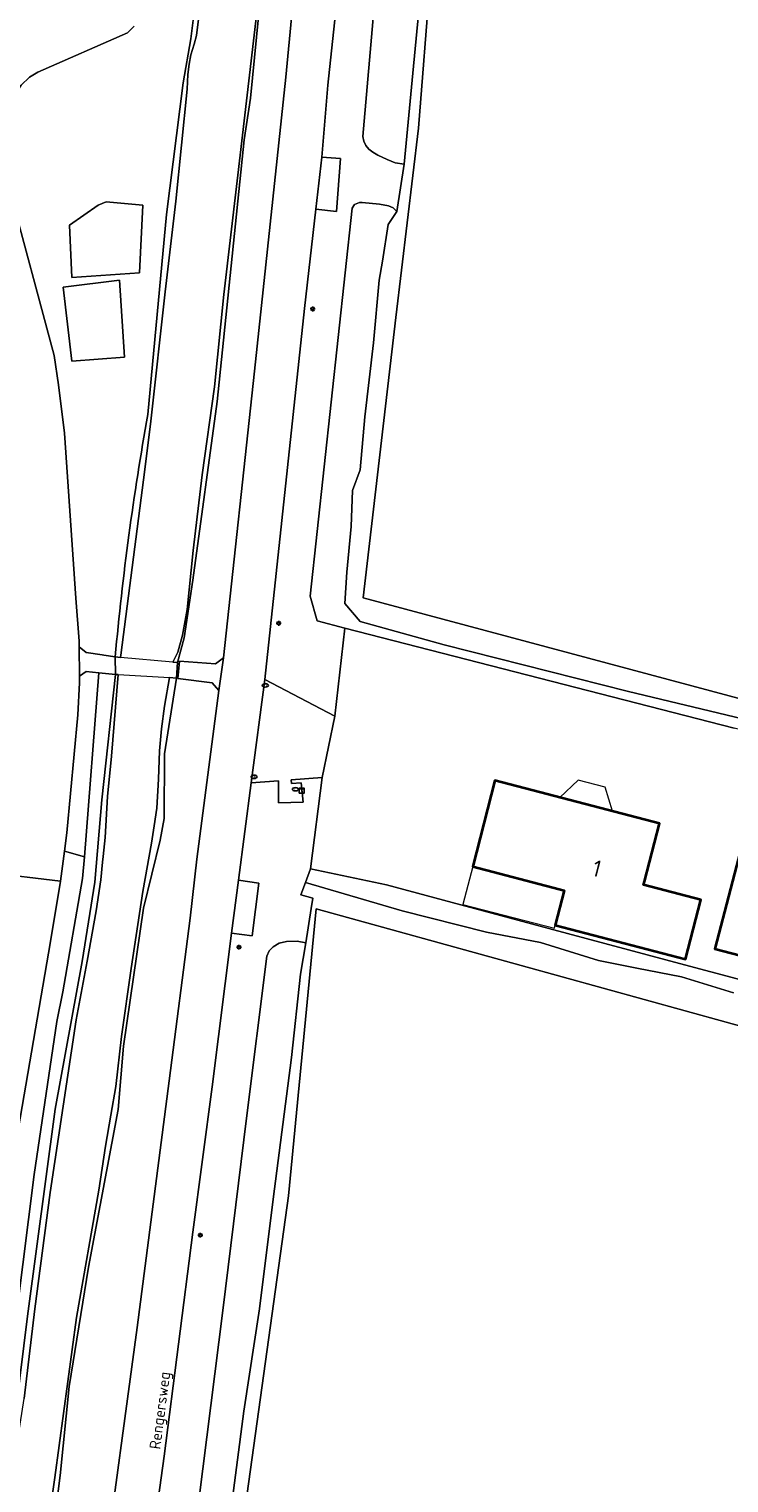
# Model space of a CAD drawing. Header units: metres. Extents: x 149984 to 156489, y 469398 to 478068.
# Tile 333 of 656: x 154332 to 154388, y 472523 to 472641. Entities that reach past the tile are written whole.
import ezdxf
from ezdxf.enums import TextEntityAlignment as Align

# ---------------------------------------------------------------- set-up
doc = ezdxf.new("R2010")
doc.units = ezdxf.units.M
doc.header["$LTSCALE"] = 0.75
for name, color, linetype, lineweight in [('B-WE-GR-GRAS-GV', 252, 'Continuous', 13), ('B-WE-IE-MEUBILAIR-S', 252, 'Continuous', 25), ('B-WE-KW-KUNSTWERK_DEK-GV', 6, 'Continuous', 18), ('B-WE-OG-BEBOUWING-GV', 6, 'Continuous', 35), ('B-WE-OG-BEBOUWING-T18', 1, 'Continuous', 18), ('B-WE-OG-BEBOUWING_LUIFEL-GV', 6, 'Continuous', 18), ('B-WE-OG-TERREIN_BEGROEID-GV', 252, 'Continuous', 18), ('B-WE-OG-TERREIN_ERF-GV', 252, 'Continuous', 18), ('B-WE-OG-TERREIN_OEVER-GV', 252, 'Continuous', 18), ('B-WE-OG-TOPOGRAFIE-T18', 7, 'Continuous', 18), ('B-WE-OG-WATER_MEER-GV', 252, 'Continuous', 18), ('B-WE-OG-WATER_SLOOT-GV', 252, 'Continuous', 18), ('B-WE-OG-WEG-GV', 252, 'Continuous', 18), ('B-WE-VH-HALFVERHARDING_GRASBETONSTEEN-GV', 252, 'Continuous', 18), ('B-WE-VH-ONVERHARD-GV', 252, 'Continuous', 18), ('B-WE-VH-ONVERHARD_ZAND-GV', 252, 'Continuous', 18), ('B-WE-VH-OPENVERHARDING_STRAATBAKSTEEN-GV', 252, 'Continuous', 18)]:
    doc.layers.add(name, color=color, linetype=linetype, lineweight=lineweight)
doc.styles.add('NLCS-ISO', font='NLCS-ISO.ttf')
doc.styles.add('NLCS-ISO-M500-T18', font='NLCS-ISO.ttf', dxfattribs={"height": 0.9})
doc.styles.add('NLCS-ISO-M750-T18', font='NLCS-ISO.ttf', dxfattribs={"height": 1.35})

# ---------------------------------------------------------------- blocks, each defined once
blk = doc.blocks.new('SIE-MEUBILAIR_KAST_RIOOL-SO')
for points in [[(-1, 1), (1, 1), (1, 0.84), (-1, 0.84)], [(-1, 0.76), (1, 0.76), (1, -1), (-1, -1)]]:
    blk.add_lwpolyline(points, close=True)
at = {"style": 'NLCS-ISO'}
blk.add_text('ri', height=0.75, dxfattribs=at).set_placement((0, 0), align=Align.MIDDLE_CENTER)
blk = doc.blocks.new('SIE-MEUBILAIR_PAAL_LICHTMAST-SO')
for points in [[(-0.62, 0), (-1, 0)], [(-0.71, 0.71), (-0.44, 0.44)], [(0, 1), (0, 0.62)], [(0.44, 0.44), (0.71, 0.71)], [(1, 0), (0.62, 0)], [(-0.71, -0.71), (-0.44, -0.44)], [(0, -0.62), (0, -1)], [(0.44, -0.44), (0.71, -0.71)]]:
    blk.add_lwpolyline(points)
blk.add_circle((0, 0), 0.5)
blk = doc.blocks.new('SIE-MEUBILAIR_PUT_KOLK-SO')
blk.add_ellipse((0, 0), major_axis=(1.25, 0), ratio=0.54)
at = {"style": 'NLCS-ISO'}
blk.add_text('klk', height=0.75, dxfattribs=at).set_placement((0.03, 0), align=Align.MIDDLE_CENTER)
blk = doc.blocks.new('SIE-MEUBILAIR_PUT_RIOOLPUT-SO')
blk.add_ellipse((0, 0), major_axis=(1.25, 0), ratio=0.54)
at = {"style": 'NLCS-ISO'}
blk.add_text('ri', height=0.75, dxfattribs=at).set_placement((-0.04, 0.07), align=Align.MIDDLE_CENTER)

msp = doc.modelspace()

# ---------------------------------------------------------------- linework, layer by layer
at = {"layer": 'B-WE-GR-GRAS-GV', "flags": 128}
msp.add_lwpolyline([(154404.821, 472782.572), (154382.86, 472788.525), (154379.818, 472789.583), (154376.643, 472788.657), (154375.055, 472784.424), (154375.055, 472770.93), (154372.674, 472750.293), (154371.748, 472748.441), (154370.69, 472742.884), (154371.087, 472731.11), (154370.16, 472718.543), (154368.176, 472697.508), (154368.441, 472686.66), (154367.647, 472678.194), (154366.192, 472672.637), (154364.207, 472644.856), (154363.281, 472632.818), (154361.429, 472617.472), (154358.783, 472594.718), (154400.323, 472583.605)], dxfattribs=at)
msp.add_lwpolyline([(154401.525, 472449.887), (154407.743, 472500.82), (154414.887, 472552.943), (154354.958, 472569.479), (154352.709, 472546.196), (154345.036, 472490.898), (154342.126, 472463.646), (154343.846, 472460.868), (154399.408, 472447.771)], close=True, dxfattribs=at)
at = {"layer": 'B-WE-KW-KUNSTWERK_DEK-GV', "flags": 128}
msp.add_lwpolyline([(154343.635, 472588.21), (154343.712, 472589.461), (154343.336, 472589.496), (154343.333, 472589.496), (154339.076, 472589.887), (154338.649, 472589.926), (154338.685, 472588.499), (154338.891, 472588.487), (154343.043, 472588.244)], close=True, dxfattribs=at)
at = {"layer": 'B-WE-OG-BEBOUWING-GV', "flags": 128}
for points in [[(154374.689, 472571.089), (154375.108, 472570.98), (154374.37, 472568.154), (154384.941, 472565.395), (154386.2, 472570.219), (154381.544, 472571.434), (154381.616, 472571.713), (154382.834, 472576.402), (154369.475, 472579.891), (154367.671, 472572.911)], [(154411.976, 472559.819), (154414.504, 472569.59), (154389.876, 472575.976), (154387.331, 472566.239)]]:
    msp.add_lwpolyline(points, close=True, dxfattribs=at)
at = {"layer": 'B-WE-OG-BEBOUWING_LUIFEL-GV', "flags": 128}
for points in [[(154374.751, 472578.513), (154379.032, 472577.395), (154378.432, 472579.344), (154376.228, 472579.92)], [(154367.671, 472572.911), (154366.871, 472569.846), (154374.305, 472567.904), (154374.37, 472568.154), (154375.108, 472570.98)]]:
    msp.add_lwpolyline(points, close=True, dxfattribs=at)
at = {"layer": 'B-WE-OG-TERREIN_BEGROEID-GV', "flags": 128}
for points in [[(154329.11, 472515.89), (154329.991, 472523.976), (154331.531, 472536.445), (154333.78, 472553.228), (154335.974, 472565.221), (154336.994, 472571.646), (154337.567, 472578.324), (154338.685, 472588.499), (154337.327, 472588.642), (154336.144, 472573.695), (154336.006, 472571.954), (154334.398, 472562.736), (154333.906, 472560.341), (154332.069, 472547.94), (154329.773, 472529.667), (154325.902, 472503.947)], [(154325.902, 472503.947), (154329.773, 472529.667), (154332.069, 472547.94), (154333.906, 472560.341), (154334.398, 472562.736), (154336.006, 472571.954), (154336.144, 472573.695), (154334.531, 472574.17), (154334.204, 472571.74), (154333.385, 472566.828), (154330.637, 472550.776), (154329.486, 472543.6), (154326.704, 472525.27), (154323.245, 472500)]]:
    msp.add_lwpolyline(points, dxfattribs=at)
msp.add_lwpolyline([(154334.531, 472574.17), (154336.144, 472573.695), (154337.327, 472588.642), (154336.282, 472588.752), (154335.745, 472588.372), (154335.75, 472587.83), (154335.62, 472585.22), (154334.729, 472575.642)], close=True, dxfattribs=at)
at = {"layer": 'B-WE-OG-TERREIN_ERF-GV', "flags": 128}
for points in [[(154400.323, 472583.605), (154358.783, 472594.718), (154361.429, 472617.472), (154363.281, 472632.818), (154364.207, 472644.856), (154366.192, 472672.637), (154367.647, 472678.194), (154368.441, 472686.66), (154368.176, 472697.508), (154370.16, 472718.543), (154371.087, 472731.11), (154370.69, 472742.884), (154371.748, 472748.441), (154372.674, 472750.293), (154375.055, 472770.93), (154375.055, 472784.424), (154376.643, 472788.657), (154379.818, 472789.583), (154382.86, 472788.525), (154404.821, 472782.572)], [(154364.95, 472659.54), (154362.81, 472637.28), (154362.099, 472629.891), (154361.51, 472626.06), (154360.81, 472625), (154360.357, 472622.034), (154360.078, 472620.499), (154359.624, 472615.406), (154358.926, 472609.405), (154358.543, 472605.114), (154357.915, 472603.439), (154357.81, 472600.509), (154357.461, 472596.811), (154357.287, 472594.264), (154358.543, 472592.799), (154365.346, 472590.915), (154380.312, 472587.112), (154394.197, 472583.798)], [(154388.839, 472562.661), (154384.609, 472563.978), (154381.003, 472564.672), (154377.882, 472565.296), (154373.167, 472566.752), (154368.799, 472567.584), (154361.934, 472569.318), (154354.088, 472571.619), (154353.71, 472570.61), (154354.698, 472570.338), (154354.566, 472569.517), (154354.12, 472566.73), (154353.7, 472564.174), (154352.954, 472557.428), (154351.462, 472545.936), (154350.357, 472537.041), (154349.103, 472528.713), (154347.312, 472515.012)]]:
    msp.add_lwpolyline(points, dxfattribs=at)
for points in [[(154418.077, 472572.731), (154418.557, 472575.94), (154419.303, 472575.769), (154419.161, 472576.565), (154418.425, 472576.75), (154388.896, 472584.155), (154357.3, 472592.265), (154356.474, 472585.115), (154355.456, 472580.152), (154354.505, 472572.731), (154360.669, 472571.42), (154373.858, 472567.891), (154384.863, 472564.947), (154393.413, 472562.659), (154415.899, 472557.477), (154416.585, 472562.781), (154416.646, 472562.771), (154417.131, 472565.833), (154417.727, 472569.814), (154417.643, 472569.828)], [(154381.616, 472571.713), (154381.544, 472571.434), (154386.2, 472570.219), (154384.941, 472565.395), (154374.37, 472568.154), (154375.108, 472570.98), (154374.689, 472571.089), (154367.671, 472572.911), (154369.475, 472579.891), (154382.834, 472576.402)], [(154411.976, 472559.819), (154387.331, 472566.239), (154389.876, 472575.976), (154414.504, 472569.59)], [(154401.525, 472449.887), (154399.408, 472447.771), (154343.846, 472460.868), (154342.126, 472463.646), (154345.036, 472490.898), (154352.709, 472546.196), (154354.958, 472569.479), (154414.887, 472552.943), (154407.743, 472500.82)]]:
    msp.add_lwpolyline(points, close=True, dxfattribs=at)
at = {"layer": 'B-WE-OG-TERREIN_OEVER-GV', "flags": 128}
for points in [[(154338.649, 472589.926), (154339.076, 472589.887), (154339.107, 472590.065), (154341.05, 472605.14), (154341.53, 472609.05), (154342.71, 472619.55), (154343.58, 472626.9), (154344.48, 472635.99), (154344.55, 472637.17), (154344.64, 472638.01), (154344.79, 472638.77), (154345.06, 472639.65), (154345.24, 472640.35), (154346.3, 472648.94), (154346.75, 472653.73), (154347.77, 472663.54), (154348.94, 472675.07), (154349.77, 472683.83), (154350.91, 472696.89), (154351.18, 472700.78), (154351.374, 472703.811)], [(154350.301, 472643.652), (154348.552, 472628.56), (154347.47, 472619.32), (154346.71, 472611.85), (154345.7, 472604.71), (154344.99, 472598.56), (154344.49, 472593.76), (154344.1, 472591.69), (154343.74, 472590.3), (154343.333, 472589.496), (154343.336, 472589.496), (154343.712, 472589.461), (154344.255, 472591.468), (154344.962, 472596.141), (154346.926, 472610.65), (154349.13, 472631.87), (154349.64, 472635.25), (154350.6, 472645.18)], [(154344.799, 472640.06), (154344.159, 472636.511), (154342.818, 472625.812), (154341.296, 472609.601)], [(154338.891, 472588.487), (154338.685, 472588.499), (154337.567, 472578.324), (154336.994, 472571.646), (154335.974, 472565.221), (154333.78, 472553.228), (154331.531, 472536.445), (154329.991, 472523.976), (154329.11, 472515.89), (154327.47, 472504.4), (154326.861, 472500), (154323.39, 472474.94), (154318.61, 472438.12), (154317.7, 472432.2), (154317.56, 472431.84), (154317.35, 472431.52), (154317.05, 472431.24), (154316.76, 472431.14), (154316.46, 472431.06), (154316.09, 472430.91), (154313.66, 472402.67)], [(154318.041, 472432.132), (154319.398, 472442.246), (154321.974, 472461.707), (154324.36, 472480.445), (154326.559, 472496.46), (154328.425, 472508.929), (154329.335, 472515.522), (154330.803, 472526.817), (154331.27, 472529.74), (154332.12, 472537.03), (154333.36, 472546.47), (154335.47, 472560.49), (154336.37, 472565.25), (154337.1, 472569.33), (154337.49, 472571.85), (154337.625, 472573.259), (154337.67, 472573.73), (154337.84, 472575.26), (154338.03, 472578.6), (154338.35, 472581.86), (154338.891, 472588.487)], [(154333.62, 472518.99), (154334.17, 472523.51), (154334.91, 472530.72), (154336.486, 472540.405), (154338.882, 472553.195), (154339.31, 472558.343), (154340.949, 472569.537), (154342.289, 472575.058), (154342.616, 472576.825), (154342.638, 472582.048), (154343.635, 472588.21), (154343.043, 472588.244), (154342.64, 472585.92), (154342.4, 472584.09), (154342.24, 472582.3), (154342.17, 472580), (154342.04, 472577.64), (154341.8, 472576.23), (154341.59, 472574.8), (154340.89, 472570.89), (154339.94, 472564.65), (154339.15, 472559.12), (154338.7, 472555.07), (154338.28, 472552.74), (154337.85, 472550.22), (154337.31, 472546.67), (154335.517, 472536.323), (154333.737, 472523.353), (154332.143, 472512.145)]]:
    msp.add_lwpolyline(points, dxfattribs=at)
at = {"layer": 'B-WE-OG-TERREIN_OEVER-GV'}
for points in [[(154350.599, 472696.085, -0.0072558), (154344.799, 472640.06)], [(154341.296, 472609.601, 0.0216267), (154338.649, 472589.926)]]:
    msp.add_lwpolyline(points, format="xyb", dxfattribs=at)
at = {"layer": 'B-WE-OG-WATER_MEER-GV', "flags": 128}
msp.add_lwpolyline([(154394.197, 472583.798), (154380.312, 472587.112), (154365.346, 472590.915), (154358.543, 472592.799), (154357.287, 472594.264), (154357.461, 472596.811), (154357.81, 472600.509), (154357.915, 472603.439), (154358.543, 472605.114), (154358.926, 472609.405), (154359.624, 472615.406), (154360.078, 472620.499), (154360.357, 472622.034), (154360.81, 472625), (154361.51, 472626.06), (154361.22, 472626.35), (154360.83, 472626.52), (154360.11, 472626.67), (154358.7, 472626.8), (154358.48, 472626.79), (154358.07, 472626.62), (154357.89, 472626.34), (154354.482, 472594.855), (154355.046, 472592.844), (154357.3, 472592.265), (154388.896, 472584.155)], dxfattribs=at)
at = {"layer": 'B-WE-OG-WATER_SLOOT-GV', "flags": 128}
msp.add_lwpolyline([(154362.81, 472637.28), (154364.95, 472659.54), (154364.86, 472660.03), (154364.74, 472660.38), (154364.42, 472660.69), (154364.08, 472660.96), (154363.7, 472661.11), (154363.04, 472661.29), (154362.31, 472661.25), (154361.89, 472661.1), (154361.53, 472660.8), (154361.32, 472660.45), (154361.23, 472660.11), (154361.06, 472658.53), (154358.74, 472632.14), (154358.83, 472631.77), (154358.99, 472631.41), (154359.23, 472631.12), (154359.56, 472630.87), (154359.96, 472630.63), (154360.73, 472630.27), (154361.39, 472630.01), (154362.099, 472629.891)], close=True, dxfattribs=at)
for points in [[(154346.3, 472648.94), (154345.24, 472640.35), (154345.06, 472639.65), (154344.79, 472638.77), (154344.64, 472638.01), (154344.55, 472637.17), (154344.48, 472635.99), (154343.58, 472626.9), (154342.71, 472619.55), (154341.53, 472609.05), (154341.05, 472605.14), (154339.107, 472590.065), (154339.076, 472589.887), (154338.649, 472589.926), (154338.685, 472588.499), (154338.891, 472588.487), (154338.35, 472581.86), (154338.03, 472578.6), (154337.84, 472575.26), (154337.67, 472573.73), (154337.625, 472573.259), (154337.49, 472571.85), (154337.1, 472569.33), (154336.37, 472565.25), (154335.47, 472560.49), (154333.36, 472546.47), (154332.12, 472537.03), (154331.27, 472529.74)], [(154332.143, 472512.145), (154333.737, 472523.353), (154335.517, 472536.323), (154337.31, 472546.67), (154337.85, 472550.22), (154338.28, 472552.74), (154338.7, 472555.07), (154339.15, 472559.12), (154339.94, 472564.65), (154340.89, 472570.89), (154341.59, 472574.8), (154341.8, 472576.23), (154342.04, 472577.64), (154342.17, 472580), (154342.24, 472582.3), (154342.4, 472584.09), (154342.64, 472585.92), (154343.043, 472588.244), (154343.635, 472588.21), (154343.712, 472589.461), (154343.336, 472589.496), (154343.333, 472589.496), (154343.74, 472590.3), (154344.1, 472591.69), (154344.49, 472593.76), (154344.99, 472598.56), (154345.7, 472604.71), (154346.71, 472611.85), (154347.47, 472619.32), (154348.552, 472628.56), (154350.301, 472643.652)], [(154393.413, 472562.659), (154384.863, 472564.947), (154373.858, 472567.891), (154360.669, 472571.42), (154354.505, 472572.731), (154354.088, 472571.619), (154361.934, 472569.318), (154368.799, 472567.584), (154373.167, 472566.752), (154377.882, 472565.296), (154381.003, 472564.672), (154384.609, 472563.978), (154388.839, 472562.661)], [(154347.312, 472515.012), (154349.103, 472528.713), (154350.357, 472537.041), (154351.462, 472545.936), (154352.954, 472557.428), (154353.7, 472564.174), (154354.12, 472566.73), (154353.41, 472566.85), (154352.56, 472566.83), (154351.97, 472566.71), (154351.46, 472566.41), (154351.16, 472566.08), (154350.97, 472565.63), (154349.32, 472552.51), (154347.39, 472536.9), (154345.12, 472518.9)]]:
    msp.add_lwpolyline(points, dxfattribs=at)
at = {"layer": 'B-WE-OG-WEG-GV'}
for points in [[(154344.799, 472640.06, 0.0072558), (154350.599, 472696.085)], [(154338.649, 472589.926, -0.0216267), (154341.296, 472609.601)]]:
    msp.add_lwpolyline(points, format="xyb", dxfattribs=at)
at = {"layer": 'B-WE-OG-WEG-GV', "flags": 128}
for points in [[(154357.085, 472647.213), (154355.92, 472636.323), (154355.415, 472630.465), (154356.951, 472630.366), (154356.613, 472626.052), (154354.924, 472626.241), (154354.022, 472618.187), (154350.796, 472588.086), (154356.474, 472585.115), (154357.3, 472592.265), (154355.046, 472592.844), (154354.482, 472594.855), (154357.89, 472626.34), (154358.07, 472626.62), (154358.48, 472626.79), (154358.7, 472626.8), (154360.11, 472626.67), (154360.83, 472626.52), (154361.22, 472626.35), (154361.51, 472626.06), (154362.099, 472629.891), (154361.39, 472630.01), (154360.73, 472630.27), (154359.96, 472630.63), (154359.56, 472630.87), (154359.23, 472631.12), (154358.99, 472631.41), (154358.83, 472631.77), (154358.74, 472632.14), (154361.06, 472658.53)], [(154316.759, 472387.561), (154317.1, 472387.52), (154322.236, 472386.881), (154322.896, 472387.406), (154325.066, 472407.629), (154327.889, 472434.273), (154335.354, 472497.656), (154337.635, 472514.964), (154340.432, 472535.512), (154343.031, 472555.527), (154344.741, 472568.715), (154345.273, 472573.51), (154347.049, 472587.2), (154346.531, 472587.826), (154343.74, 472588.184), (154343.878, 472589.586), (154346.791, 472589.356), (154347.449, 472589.862), (154349.966, 472613.112), (154352.508, 472636.967), (154354.055, 472653.146)], [(154350.6, 472645.18), (154349.64, 472635.25), (154349.13, 472631.87), (154346.926, 472610.65), (154344.962, 472596.141), (154344.255, 472591.468), (154343.712, 472589.461), (154343.635, 472588.21), (154342.638, 472582.048), (154342.616, 472576.825), (154342.289, 472575.058), (154340.949, 472569.537), (154339.31, 472558.343), (154338.882, 472553.195), (154336.486, 472540.405), (154334.91, 472530.72), (154334.17, 472523.51), (154333.62, 472518.99)], [(154340.2, 472641.09), (154339.65, 472640.55), (154332.37, 472637.37), (154331.7, 472636.95), (154331.02, 472636.31), (154330.45, 472635.48), (154329.87, 472634.1), (154329.75, 472633.1), (154329.9, 472628.72), (154329.93, 472628.39), (154333.69, 472614.39), (154334.05, 472612.01), (154334.54, 472608.09), (154335.46, 472594.7), (154335.72, 472591.2), (154335.724, 472590.739), (154336.282, 472590.287), (154337.603, 472590.085), (154337.717, 472590.068), (154338.649, 472589.926)], [(154341.296, 472609.601), (154342.818, 472625.812), (154344.159, 472636.511), (154344.799, 472640.06)], [(154345.12, 472518.9), (154347.39, 472536.9), (154349.32, 472552.51), (154350.97, 472565.63), (154351.16, 472566.08), (154351.46, 472566.41), (154351.97, 472566.71), (154352.56, 472566.83), (154353.41, 472566.85), (154354.12, 472566.73), (154354.566, 472569.517), (154354.698, 472570.338), (154353.71, 472570.61), (154354.088, 472571.619), (154354.505, 472572.731), (154355.456, 472580.152), (154352.921, 472579.948), (154352.96, 472579.666), (154353.753, 472579.718), (154353.919, 472578.132), (154351.893, 472578.084), (154351.905, 472579.87), (154349.69, 472579.702), (154348.665, 472571.803), (154350.305, 472571.564), (154349.77, 472567.298), (154348.083, 472567.509), (154346.515, 472555.029), (154344.95, 472543.244), (154342.616, 472525.079), (154341.124, 472514.327)]]:
    msp.add_lwpolyline(points, dxfattribs=at)
for points in [[(154335.129, 472620.696), (154334.935, 472624.961), (154337.262, 472626.576), (154337.908, 472626.835), (154340.88, 472626.576), (154340.622, 472621.084)], [(154335.129, 472613.911), (154334.419, 472619.92), (154339.006, 472620.502), (154339.394, 472614.234)]]:
    msp.add_lwpolyline(points, close=True, dxfattribs=at)
at = {"layer": 'B-WE-VH-HALFVERHARDING_GRASBETONSTEEN-GV', "flags": 128}
for points in [[(154354.924, 472626.241), (154356.613, 472626.052), (154356.951, 472630.366), (154355.415, 472630.465)], [(154348.665, 472571.803), (154348.083, 472567.509), (154349.77, 472567.298), (154350.305, 472571.564)]]:
    msp.add_lwpolyline(points, close=True, dxfattribs=at)
at = {"layer": 'B-WE-VH-ONVERHARD-GV', "flags": 128}
msp.add_lwpolyline([(154338.891, 472588.487), (154343.043, 472588.244), (154343.635, 472588.21), (154343.712, 472589.461), (154343.336, 472589.496), (154343.333, 472589.496), (154339.076, 472589.887), (154338.649, 472589.926), (154338.685, 472588.499)], close=True, dxfattribs=at)
at = {"layer": 'B-WE-VH-ONVERHARD_ZAND-GV', "flags": 128}
for points in [[(154335.129, 472620.696), (154340.622, 472621.084), (154340.88, 472626.576), (154337.908, 472626.835), (154337.262, 472626.576), (154334.935, 472624.961)], [(154334.419, 472619.92), (154335.129, 472613.911), (154339.394, 472614.234), (154339.006, 472620.502)]]:
    msp.add_lwpolyline(points, close=True, dxfattribs=at)
at = {"layer": 'B-WE-VH-OPENVERHARDING_STRAATBAKSTEEN-GV', "flags": 128}
for points in [[(154354.055, 472653.146), (154352.508, 472636.967), (154349.966, 472613.112), (154347.449, 472589.862), (154347.049, 472587.2), (154345.273, 472573.51), (154344.741, 472568.715), (154343.031, 472555.527), (154340.432, 472535.512), (154337.635, 472514.964), (154335.354, 472497.656), (154327.889, 472434.273), (154325.066, 472407.629)], [(154326.401, 472386.772), (154329.403, 472415.505), (154331.363, 472434.137), (154332.13, 472441.224), (154333.293, 472452.523), (154333.838, 472456.807), (154334.923, 472466.805), (154336.993, 472483.076), (154338.817, 472496.846), (154340.583, 472510.127), (154341.124, 472514.327), (154342.616, 472525.079), (154344.95, 472543.244), (154346.515, 472555.029), (154348.083, 472567.509), (154348.665, 472571.803), (154349.69, 472579.702), (154350.796, 472588.086), (154354.022, 472618.187), (154354.924, 472626.241), (154355.415, 472630.465), (154355.92, 472636.323), (154357.085, 472647.213)], [(154329.531, 472581.078), (154328.309, 472572.441), (154334.204, 472571.74), (154334.531, 472574.17), (154334.729, 472575.642), (154335.62, 472585.22), (154335.75, 472587.83), (154335.745, 472588.372), (154335.724, 472590.739), (154335.72, 472591.2), (154335.46, 472594.7), (154334.54, 472608.09), (154334.05, 472612.01), (154333.69, 472614.39), (154329.93, 472628.39), (154329.9, 472628.72), (154329.75, 472633.1), (154329.87, 472634.1), (154330.45, 472635.48), (154331.02, 472636.31), (154331.7, 472636.95), (154332.37, 472637.37), (154339.65, 472640.55), (154340.2, 472641.09)], [(154323.245, 472500), (154326.704, 472525.27), (154329.486, 472543.6), (154330.637, 472550.776), (154333.385, 472566.828), (154334.204, 472571.74), (154328.309, 472572.441)]]:
    msp.add_lwpolyline(points, dxfattribs=at)
for points in [[(154335.724, 472590.739), (154335.745, 472588.372), (154336.282, 472588.752), (154337.327, 472588.642), (154338.685, 472588.499), (154338.649, 472589.926), (154337.717, 472590.068), (154337.603, 472590.085), (154336.282, 472590.287)], [(154347.049, 472587.2), (154347.449, 472589.862), (154346.791, 472589.356), (154343.878, 472589.586), (154343.74, 472588.184), (154346.531, 472587.826)], [(154356.474, 472585.115), (154350.796, 472588.086), (154349.69, 472579.702), (154351.905, 472579.87), (154351.893, 472578.084), (154353.919, 472578.132), (154353.753, 472579.718), (154352.96, 472579.666), (154352.921, 472579.948), (154355.456, 472580.152)]]:
    msp.add_lwpolyline(points, close=True, dxfattribs=at)

# ---------------------------------------------------------------- block references
at = {"layer": 'B-WE-IE-MEUBILAIR-S', "xscale": 0.2, "yscale": 0.2, "zscale": 0.2}
for name, p in [('SIE-MEUBILAIR_PAAL_LICHTMAST-SO', (154354.679, 472618.159)), ('SIE-MEUBILAIR_PAAL_LICHTMAST-SO', (154351.923, 472592.658)), ('SIE-MEUBILAIR_PUT_KOLK-SO', (154350.835, 472587.608)), ('SIE-MEUBILAIR_PUT_KOLK-SO', (154349.924, 472580.195)), ('SIE-MEUBILAIR_PUT_RIOOLPUT-SO', (154353.284, 472579.186)), ('SIE-MEUBILAIR_KAST_RIOOL-SO', (154353.793, 472579.071)), ('SIE-MEUBILAIR_PAAL_LICHTMAST-SO', (154348.692, 472566.372)), ('SIE-MEUBILAIR_PAAL_LICHTMAST-SO', (154345.555, 472543.007))]:
    msp.add_blockref(name, p, dxfattribs=at)

# ---------------------------------------------------------------- texts
at = {"layer": 'B-WE-OG-BEBOUWING-T18', "style": 'NLCS-ISO-M750-T18'}
msp.add_text('1', height=1.35, rotation=345.5, dxfattribs=at).set_placement((154377.756, 472572.764), align=Align.MIDDLE)
at = {"layer": 'B-WE-OG-TOPOGRAFIE-T18', "style": 'NLCS-ISO-M500-T18'}
msp.add_text('Rengersweg', height=0.9, rotation=82.5, dxfattribs=at).set_placement((154342.405, 472528.769), align=Align.MIDDLE)

doc.saveas('drawing.dxf')
